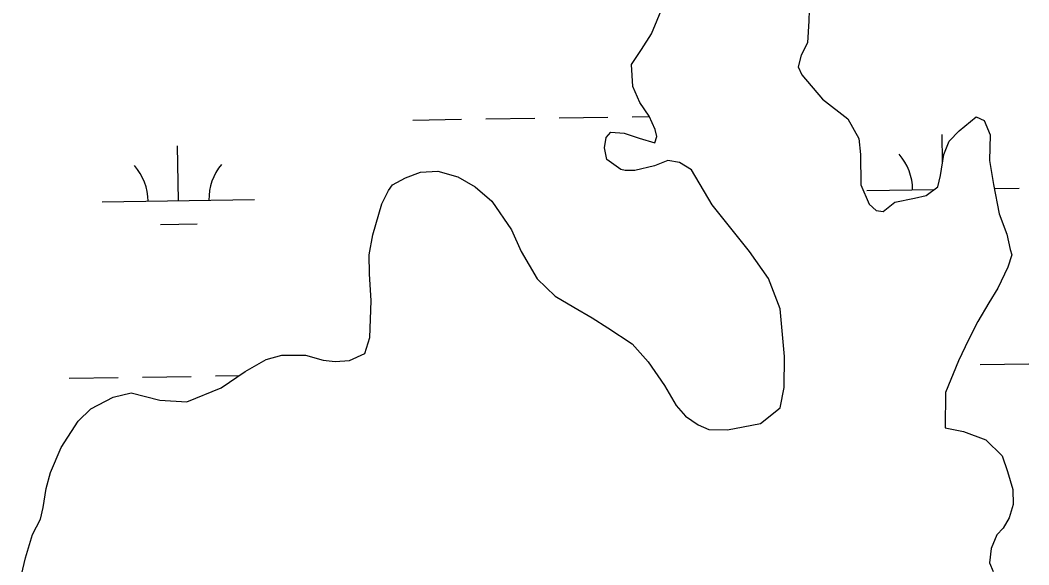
# Model space of a CAD drawing. Extents: x 3807117 to 3845308, y 337856 to 363736.
# Drawn here: x 3813765 to 3814427, y 346486 to 346844 of the extents above; entities that cross this region are included whole.
import ezdxf

# ---------------------------------------------------------------- set-up
doc = ezdxf.new("R2010")
doc.units = 0
doc.layers.add('V-TOPO-SHOR', color=7, linetype='Continuous')
doc.layers.add('V-WETL-SWMP', color=7, linetype='Continuous')

msp = doc.modelspace()

# ---------------------------------------------------------------- linework, layer by layer
at = {"layer": 'V-TOPO-SHOR'}
for points in [[(3814251.29, 346579.32), (3814264.27, 346589.54), (3814266.84, 346602.85), (3814267.22, 346623.19), (3814264.32, 346654.63), (3814256.55, 346674.54), (3814244.09, 346692.2), (3814219.67, 346722.88), (3814206.15, 346745.8), (3814198.1, 346750.6), (3814190.57, 346751.91), (3814181.79, 346748.58), (3814168.94, 346745.33), (3814162.55, 346745.45), (3814159.66, 346746.08), (3814150.48, 346752.65), (3814148.88, 346760.24), (3814150.17, 346767.18), (3814153.14, 346770.62), (3814161.84, 346769.87), (3814171.67, 346766.78), (3814182.07, 346763.69), (3814183.31, 346767.73), (3814182.23, 346772.4), (3814178.33, 346781.19), (3814172.1, 346790.03), (3814167.65, 346800.57), (3814166.75, 346815.12), (3814173.33, 346824.88), (3814179.91, 346835.21), (3814187.22, 346853.1)], [(3814283.28, 346850.68), (3814283.15, 346843.71), (3814282.3, 346829.2), (3814278.08, 346821.14), (3814276.2, 346813.62), (3814278.42, 346808.35), (3814292.07, 346792.4), (3814308.69, 346779.3), (3814316, 346766.38), (3814316.97, 346755.9), (3814317.18, 346736.13), (3814322.75, 346723.24), (3814327.33, 346719.09), (3814331.96, 346718.42), (3814339.64, 346724.67), (3814352.47, 346727.34), (3814360.06, 346728.94), (3814367.72, 346734.61), (3814369.6, 346742.14), (3814371.61, 346756.05)], [(3814371.61, 346756.05), (3814375.25, 346764.7), (3814381.77, 346771.55), (3814392.99, 346780.64), (3814398.17, 346778.22), (3814402.07, 346768.85), (3814401.75, 346752), (3814404.37, 346736.26), (3814408.08, 346717.01), (3814413.06, 346703.55), (3814415.2, 346693.63), (3814416.29, 346690.12), (3814413.82, 346682.03), (3814407.17, 346668.2), (3814401.18, 346658.43), (3814393.98, 346646.36), (3814387.94, 346634.27), (3814381.29, 346620.44), (3814372.77, 346599.68), (3814372.49, 346576.36)], [(3813994.82, 346677.53), (3813994.47, 346690.02), (3813996.87, 346703.12), (3814002.89, 346723.54), (3814007.13, 346732.39), (3814009.86, 346736.05), (3814018.37, 346740.65), (3814028.1, 346744.33), (3814039.67, 346744.98), (3814052.78, 346741.37), (3814064.07, 346734.7), (3814075.06, 346725.3), (3814087.91, 346706.46), (3814094.35, 346692.16), (3814104.77, 346674.23), (3814116.68, 346663), (3814128.88, 346655.73), (3814140.78, 346648.76), (3814151.16, 346642.1), (3814167.03, 346631.49), (3814177.72, 346619.65), (3814188.43, 346604.15), (3814196.09, 346591.08), (3814202.2, 346584.1), (3814210.44, 346578.34), (3814217.46, 346575.31), (3814229.74, 346574.99), (3814240.06, 346577.16), (3814251.29, 346579.32)], [(3813765.42, 346476.05), (3813769.02, 346491.05), (3813773.54, 346506.29), (3813778.69, 346516.47), (3813780.55, 346524.09), (3813782.4, 346536.46), (3813785.41, 346547.07), (3813792.36, 346563.42), (3813803.58, 346580.75), (3813811.77, 346588.94), (3813826.37, 346596.6), (3813838.23, 346599.38), (3813857.13, 346594.56), (3813874.8, 346593.4), (3813897.3, 346602.61), (3813913.1, 346613.32), (3813926.78, 346621.28), (3813937.13, 346624.06), (3813952.66, 346624.1), (3813964.24, 346620.79), (3813972.16, 346619.91), (3813981.6, 346620.54), (3813991.64, 346625.14), (3813994.95, 346635.81), (3813995.79, 346659.87), (3813994.82, 346677.53)], [(3814372.49, 346576.36), (3814384.65, 346573.97), (3814399.24, 346568.55), (3814409.91, 346557.95), (3814413.58, 346547.64), (3814416.96, 346535.81), (3814417.3, 346526.09), (3814414.59, 346517.27), (3814410.67, 346510.58), (3814406.43, 346506.01), (3814402.81, 346497.19), (3814401.63, 346487.77), (3814404.08, 346482)]]:
    msp.add_lwpolyline(points, dxfattribs=at)
at = {"layer": 'V-WETL-SWMP'}
for p, q in [((3814179.91, 346835.21), (3814187.22, 346853.1)), ((3814283.28, 346850.68), (3814283.15, 346843.71)), ((3814283.15, 346843.71), (3814282.3, 346829.2)), ((3814173.33, 346824.88), (3814179.91, 346835.21)), ((3814282.3, 346829.2), (3814278.08, 346821.14)), ((3814166.75, 346815.12), (3814173.33, 346824.88)), ((3814278.08, 346821.14), (3814276.2, 346813.62)), ((3814167.65, 346800.57), (3814166.75, 346815.12)), ((3814276.2, 346813.62), (3814278.42, 346808.35)), ((3814278.42, 346808.35), (3814292.08, 346792.4)), ((3814172.1, 346790.03), (3814167.65, 346800.57)), ((3814178.33, 346781.19), (3814172.1, 346790.03)), ((3814292.08, 346792.4), (3814308.69, 346779.3)), ((3814071.14, 346779.32), (3814103.14, 346779.8)), ((3814119.14, 346780.04), (3814151.13, 346780.52)), ((3814167.13, 346780.76), (3814178.45, 346780.93)), ((3814182.23, 346772.4), (3814178.33, 346781.19)), ((3814308.69, 346779.3), (3814316, 346766.38)), ((3814381.78, 346771.55), (3814392.99, 346780.64)), ((3814392.99, 346780.64), (3814398.17, 346778.22)), ((3814023.15, 346778.6), (3814055.14, 346779.08)), ((3814398.17, 346778.22), (3814402.07, 346768.85)), ((3814148.88, 346760.23), (3814150.17, 346767.18)), ((3814150.17, 346767.18), (3814153.14, 346770.62)), ((3814153.14, 346770.62), (3814161.84, 346769.87)), ((3814161.84, 346769.87), (3814171.67, 346766.78)), ((3814171.67, 346766.78), (3814182.07, 346763.69)), ((3814182.07, 346763.69), (3814183.31, 346767.73)), ((3814183.31, 346767.73), (3814182.23, 346772.4)), ((3814316, 346766.38), (3814316.97, 346755.9)), ((3814370.91, 346751.22), (3814370.64, 346769.06)), ((3814375.25, 346764.7), (3814381.78, 346771.55)), ((3814402.07, 346768.85), (3814401.75, 346752)), ((3813869.33, 346725.55), (3813868.79, 346761.54)), ((3814150.48, 346752.65), (3814148.88, 346760.23)), ((3814371.61, 346756.05), (3814375.25, 346764.7)), ((3814316.97, 346755.9), (3814317.18, 346736.13)), ((3814369.6, 346742.13), (3814371.61, 346756.05)), ((3814159.66, 346746.08), (3814150.48, 346752.65)), ((3814181.79, 346748.58), (3814168.94, 346745.33)), ((3814190.57, 346751.9), (3814181.79, 346748.58)), ((3814198.1, 346750.6), (3814190.57, 346751.9)), ((3814206.15, 346745.8), (3814198.1, 346750.6)), ((3814401.75, 346752), (3814404.37, 346736.26)), ((3814009.86, 346736.05), (3814018.37, 346740.65)), ((3814018.37, 346740.65), (3814028.1, 346744.33)), ((3814028.1, 346744.33), (3814039.67, 346744.98)), ((3814039.67, 346744.98), (3814052.78, 346741.37)), ((3814052.78, 346741.37), (3814064.07, 346734.7)), ((3814162.55, 346745.45), (3814159.66, 346746.08)), ((3814168.94, 346745.33), (3814162.55, 346745.45)), ((3814219.67, 346722.88), (3814206.15, 346745.8)), ((3814367.72, 346734.61), (3814369.6, 346742.13)), ((3814007.13, 346732.39), (3814009.86, 346736.05)), ((3814064.07, 346734.7), (3814075.06, 346725.3)), ((3814317.18, 346736.13), (3814322.75, 346723.24)), ((3814321.19, 346732.32), (3814365.52, 346732.98)), ((3814360.06, 346728.94), (3814367.72, 346734.61)), ((3814404.37, 346736.26), (3814408.08, 346717.01)), ((3814404.88, 346733.57), (3814421.18, 346733.82)), ((3814002.89, 346723.54), (3814007.13, 346732.39)), ((3814339.64, 346724.67), (3814352.47, 346727.34)), ((3814352.47, 346727.34), (3814360.06, 346728.94)), ((3813819.34, 346724.8), (3813919.33, 346726.3)), ((3813996.87, 346703.12), (3814002.89, 346723.54)), ((3814075.06, 346725.3), (3814087.91, 346706.46)), ((3814244.09, 346692.2), (3814219.67, 346722.88)), ((3814322.75, 346723.24), (3814327.33, 346719.09)), ((3814331.96, 346718.42), (3814339.64, 346724.67)), ((3814327.33, 346719.09), (3814331.96, 346718.42)), ((3814408.08, 346717.01), (3814413.06, 346703.55)), ((3813857.56, 346709.94), (3813881.56, 346710.3)), ((3814087.91, 346706.46), (3814094.35, 346692.16)), ((3813994.47, 346690.02), (3813996.87, 346703.12)), ((3814413.06, 346703.55), (3814415.2, 346693.63)), ((3814415.2, 346693.63), (3814416.29, 346690.12)), ((3813994.82, 346677.53), (3813994.47, 346690.02)), ((3814094.35, 346692.16), (3814104.77, 346674.23)), ((3814256.55, 346674.54), (3814244.09, 346692.2)), ((3814416.29, 346690.12), (3814413.82, 346682.03)), ((3814413.82, 346682.03), (3814407.17, 346668.2)), ((3813995.79, 346659.87), (3813994.82, 346677.53)), ((3814104.77, 346674.23), (3814116.68, 346663)), ((3814264.32, 346654.63), (3814256.55, 346674.54)), ((3814407.17, 346668.2), (3814401.18, 346658.43)), ((3814116.68, 346663), (3814128.88, 346655.73)), ((3813994.95, 346635.81), (3813995.79, 346659.87)), ((3814128.88, 346655.73), (3814140.78, 346648.76)), ((3814267.22, 346623.19), (3814264.32, 346654.63)), ((3814401.18, 346658.43), (3814393.98, 346646.36)), ((3814140.78, 346648.76), (3814151.16, 346642.1)), ((3814151.16, 346642.1), (3814167.03, 346631.49)), ((3814393.98, 346646.36), (3814387.94, 346634.27)), ((3813991.64, 346625.14), (3813994.95, 346635.81)), ((3814387.94, 346634.27), (3814381.29, 346620.44)), ((3814167.03, 346631.49), (3814177.72, 346619.65)), ((3813913.1, 346613.32), (3813926.78, 346621.28)), ((3813926.78, 346621.28), (3813937.13, 346624.06)), ((3813937.13, 346624.06), (3813952.66, 346624.1)), ((3813952.66, 346624.1), (3813964.24, 346620.79)), ((3813964.24, 346620.79), (3813972.16, 346619.9)), ((3813972.16, 346619.9), (3813981.6, 346620.54)), ((3813981.6, 346620.54), (3813991.64, 346625.14)), ((3814266.84, 346602.86), (3814267.22, 346623.19)), ((3814381.29, 346620.44), (3814372.77, 346599.68)), ((3814177.72, 346619.65), (3814188.43, 346604.15)), ((3814395.5, 346617.99), (3814427.5, 346618.47)), ((3813797.66, 346609.03), (3813829.66, 346609.51)), ((3813845.66, 346609.75), (3813877.65, 346610.23)), ((3813893.65, 346610.47), (3813909.24, 346610.7)), ((3813897.3, 346602.61), (3813913.1, 346613.32)), ((3813874.8, 346593.4), (3813897.3, 346602.61)), ((3814188.43, 346604.15), (3814196.09, 346591.08)), ((3814264.27, 346589.54), (3814266.84, 346602.86)), ((3813811.77, 346588.94), (3813826.37, 346596.6)), ((3813826.37, 346596.6), (3813838.23, 346599.38)), ((3813838.23, 346599.38), (3813857.13, 346594.56)), ((3813857.13, 346594.56), (3813874.8, 346593.4)), ((3814372.77, 346599.68), (3814372.49, 346576.36)), ((3813803.58, 346580.75), (3813811.77, 346588.94)), ((3814196.09, 346591.08), (3814202.2, 346584.09)), ((3814251.29, 346579.32), (3814264.27, 346589.54)), ((3813792.36, 346563.42), (3813803.58, 346580.75)), ((3814202.2, 346584.09), (3814210.44, 346578.34)), ((3814210.44, 346578.34), (3814217.46, 346575.31)), ((3814217.46, 346575.31), (3814229.74, 346574.99)), ((3814229.74, 346574.99), (3814240.06, 346577.15)), ((3814240.06, 346577.15), (3814251.29, 346579.32)), ((3814372.49, 346576.36), (3814384.65, 346573.97)), ((3814384.65, 346573.97), (3814399.24, 346568.55)), ((3814399.24, 346568.55), (3814409.91, 346557.95)), ((3813785.41, 346547.07), (3813792.36, 346563.42)), ((3814409.91, 346557.95), (3814413.58, 346547.64)), ((3814413.58, 346547.64), (3814416.96, 346535.81)), ((3813782.4, 346536.46), (3813785.41, 346547.07)), ((3813780.55, 346524.09), (3813782.4, 346536.46)), ((3814416.96, 346535.81), (3814417.3, 346526.09)), ((3813778.69, 346516.47), (3813780.55, 346524.09)), ((3814417.3, 346526.09), (3814414.59, 346517.27)), ((3813773.54, 346506.29), (3813778.69, 346516.47)), ((3814414.59, 346517.27), (3814410.67, 346510.58)), ((3814410.67, 346510.58), (3814406.43, 346506.01)), ((3813769.02, 346491.05), (3813773.54, 346506.29)), ((3814406.43, 346506.01), (3814402.81, 346497.19)), ((3814402.81, 346497.19), (3814401.63, 346487.77)), ((3813765.42, 346476.05), (3813769.02, 346491.05)), ((3814401.63, 346487.77), (3814404.08, 346482))]:
    msp.add_line(p, q, dxfattribs=at)
for centre, start, end in [((3814315.94, 346732.71), 0.08653, 41.63019), ((3813814.09, 346725.2), 0.08653, 41.63019), ((3813924.56, 346726.85), 140.08653, 181.63019)]:
    msp.add_arc(centre, 35.25, start, end, dxfattribs=at)

doc.saveas('drawing.dxf')
